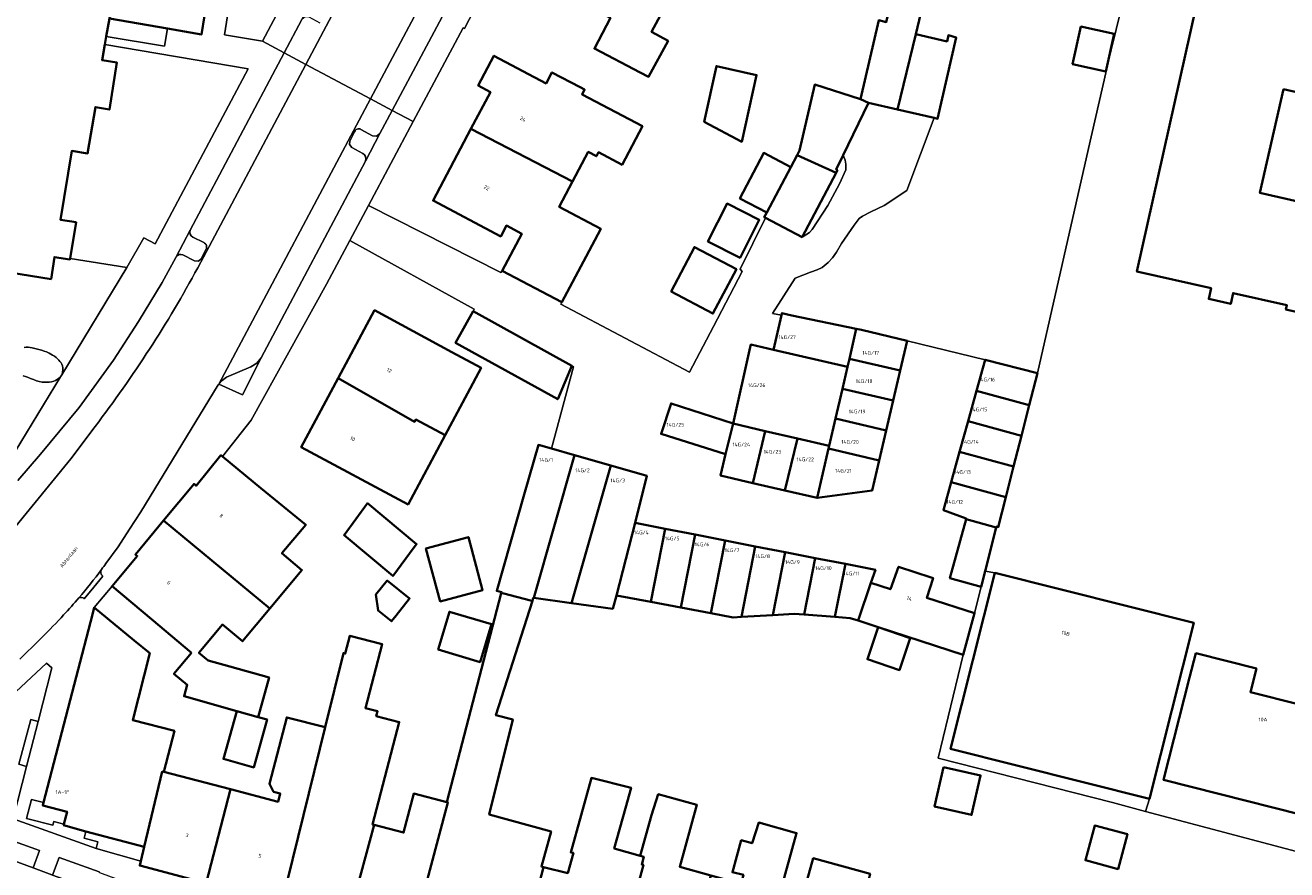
# Model space of a CAD drawing. Header units: metres. Extents: x 197700 to 204338, y 317132 to 325229.
# Tile 780 of 1056: x 203359 to 203481, y 319475 to 319557. Entities that reach past the tile are written whole.
import ezdxf
from ezdxf.enums import TextEntityAlignment as Align

# ---------------------------------------------------------------- set-up
doc = ezdxf.new("R2010")
doc.units = ezdxf.units.M
for name, color, linetype, lineweight in [('B-WE-GR-BEPLANTING_CULTUUR_BODEMBEDEKKER-GV', 90, 'Continuous', 18), ('B-WE-GR-BEPLANTING_CULTUUR_HEESTERS-GV', 90, 'Continuous', 18), ('B-WE-GR-BEPLANTING_CULTUUR_ROOS-GV', 90, 'Continuous', 18), ('B-WE-IE-TERREINAFSCHEIDING_KUNSTMATIG_HEKWERK-G', 20, 'IE-TERREINAFSCHEIDING-KUNSTMATIG', 18), ('B-WE-IE-TERREINAFSCHEIDING_KUNSTMATIG_MUUR-G', 90, 'IE-TERREINAFSCHEIDING-KUNSTMATIG-DICHT', 18), ('B-WE-IE-TERREINAFSCHEIDING_KUNSTMATIG_MUUR-GV', 90, 'Continuous', 18), ('B-WE-OG-BEBOUWING-GV', 7, 'Continuous', 35), ('B-WE-OG-BEBOUWING-T18', 10, 'Continuous', 18), ('B-WE-OG-TERREIN_CULTUURSCHEIDING-GV', 7, 'Continuous', 18), ('B-WE-OG-TERREIN_ERF-GV', 7, 'Continuous', 18), ('B-WE-OG-TOPOGRAFIE-T18', 10, 'Continuous', 18), ('B-WE-VH-VERHARDING_ASFALT-GV', 252, 'Continuous', 18), ('B-WE-VH-VERHARDING_BETONSTRAATSTEEN-GV', 252, 'Continuous', 18), ('B-WE-VH-VERHARDING_GESLOTEN-GV', 252, 'Continuous', 18), ('B-WE-VH-VERHARDING_SIERBESTRATING-GV', 252, 'Continuous', 18), ('B-WE-VH-VERHARDING_STRAATBAKSTEEN-GV', 252, 'Continuous', 18), ('B-WE-VH-VERHARDING_TEGEL-GV', 252, 'Continuous', 18)]:
    doc.layers.add(name, color=color, linetype=linetype, lineweight=lineweight)
doc.styles.add('NLCS-ISO-M200-T18', font='NLCS-ISO.ttf', dxfattribs={"height": 0.36})
doc.linetypes.add('IE-TERREINAFSCHEIDING-KUNSTMATIG', pattern='A,4,[82,NLCS.SHX,S=0.75,R=90,X=0,Y=0],4,-2', length=10)
doc.linetypes.add('IE-TERREINAFSCHEIDING-KUNSTMATIG-DICHT', pattern='A,8,-1,[82,NLCS.SHX,S=0.75,R=90,X=0,Y=0],-1', length=10)

msp = doc.modelspace()

# ---------------------------------------------------------------- linework, layer by layer
at = {"layer": 'B-WE-GR-BEPLANTING_CULTUUR_BODEMBEDEKKER-GV'}
for points in [[(203390.692, 319546.692), (203390.222, 319545.812), (203390.208, 319545.469), (203390.42, 319545.199), (203391.479, 319544.616)], [(203391.733, 319543.876), (203393.141, 319546.536), (203392.822, 319546.292), (203392.422, 319546.317), (203391.3, 319546.933)], [(203358.638, 319523.111), (203358.854, 319523.043), (203359.066, 319522.971), (203359.346, 319522.857), (203359.628, 319522.738), (203359.911, 319522.627), (203360.197, 319522.54), (203360.487, 319522.491), (203360.708, 319522.476), (203360.935, 319522.474), (203361.162, 319522.489), (203361.382, 319522.525), (203361.59, 319522.588), (203361.749, 319522.656), (203361.909, 319522.738), (203362.062, 319522.834), (203362.196, 319522.943), (203362.26, 319523.018), (203362.367, 319523.195), (203362.391, 319523.241), (203362.45, 319523.445), (203362.479, 319523.664), (203362.475, 319523.879), (203362.438, 319524.076), (203362.379, 319524.219), (203362.294, 319524.358), (203362.191, 319524.491), (203362.078, 319524.617), (203361.964, 319524.735), (203361.817, 319524.869), (203361.656, 319524.992), (203361.486, 319525.104), (203361.311, 319525.206), (203361.133, 319525.3), (203360.896, 319525.407), (203360.65, 319525.496), (203360.397, 319525.572), (203360.141, 319525.638), (203359.885, 319525.699), (203359.495, 319525.8), (203359.298, 319525.845), (203359.102, 319525.871), (203358.909, 319525.871), (203358.719, 319525.845)]]:
    msp.add_lwpolyline(points, dxfattribs=at)
for points in [[(203391.3, 319546.933, 0.5062405), (203390.692, 319546.692)], [(203391.479, 319544.616, -0.4082495), (203391.733, 319543.876)]]:
    msp.add_lwpolyline(points, format="xyb", dxfattribs=at)
msp.add_lwpolyline([(203377.543, 319522.295), (203379.832, 319521.247), (203381.648, 319524.837), (203381.22, 319524.314), (203380.648, 319523.959), (203378.291, 319522.955), (203377.889, 319522.656)], close=True, dxfattribs=at)
at = {"layer": 'B-WE-GR-BEPLANTING_CULTUUR_HEESTERS-GV'}
msp.add_lwpolyline([(203350.028, 319485.188), (203352.105, 319482.261), (203357.653, 319480.243), (203358.962, 319485.319), (203358.226, 319485.553), (203359.385, 319489.857), (203360.084, 319489.666), (203361.419, 319494.843), (203360.895, 319495.322)], close=True, dxfattribs=at)
msp.add_lwpolyline([(203365.975, 319475.081), (203365.986, 319475.117), (203362.109, 319476.505), (203361.471, 319474.806), (203363.552, 319474.075), (203364.407, 319473.768)], dxfattribs=at)
at = {"layer": 'B-WE-GR-BEPLANTING_CULTUUR_ROOS-GV'}
msp.add_lwpolyline([(203354.957, 319477.188), (203357.773, 319476.174), (203359.591, 319475.501), (203360.203, 319477.189), (203350.767, 319480.579), (203346.768, 319486.337)], dxfattribs=at)
at = {"layer": 'B-WE-IE-TERREINAFSCHEIDING_KUNSTMATIG_HEKWERK-G'}
for points in [[(203449.537, 319496.116), (203447.113, 319486.129), (203464.002, 319481.822), (203467.185, 319480.973)], [(203467.185, 319480.973), (203482.873, 319476.787), (203487.963, 319475.377)]]:
    msp.add_lwpolyline(points, dxfattribs=at)
at = {"layer": 'B-WE-IE-TERREINAFSCHEIDING_KUNSTMATIG_MUUR-G'}
for points in [[(203467.453, 319569.802), (203465.865, 319562.773), (203463.336, 319552.547)], [(203463.336, 319552.547), (203463.337, 319552.396), (203461.666, 319545.077), (203456.731, 319523.365)], [(203444.138, 319526.499), (203451.659, 319524.656)], [(203411.7, 319524.066), (203411.857, 319523.979), (203409.718, 319516.066)], [(203451.272, 319502.705), (203450.655, 319500.154)]]:
    msp.add_lwpolyline(points, dxfattribs=at)
at = {"layer": 'B-WE-IE-TERREINAFSCHEIDING_KUNSTMATIG_MUUR-GV'}
msp.add_lwpolyline([(203358.962, 319485.319), (203360.084, 319489.666), (203359.385, 319489.857), (203358.226, 319485.553)], close=True, dxfattribs=at)
at = {"layer": 'B-WE-OG-BEBOUWING-GV'}
for points in [[(203383.838, 319583.548), (203384.131, 319584.85), (203384.203, 319585.168), (203379.054, 319586.326), (203377.472, 319586.682), (203373.212, 319587.641), (203370.782, 319576.658), (203371.095, 319576.589), (203370.613, 319574.378), (203367.281, 319575.079), (203366.427, 319571.113), (203369.604, 319570.428), (203368.847, 319565.386), (203368.226, 319565.489), (203366.969, 319557.658), (203372.608, 319556.685), (203375.887, 319556.119), (203377.628, 319566.965), (203377.447, 319567), (203377.832, 319569.932), (203379.677, 319569.602), (203379.826, 319570.384), (203380.605, 319574.474), (203381.737, 319574.228)], [(203404.84, 319563.24), (203415.428, 319557.721), (203413.88, 319554.75), (203418.313, 319552.438), (203419.115, 319552.019), (203421.006, 319555.49), (203419.403, 319556.367), (203420.898, 319559.099), (203418.182, 319560.584), (203419.704, 319563.366), (203416.856, 319564.924), (203416.575, 319564.41), (203407.765, 319568.853)], [(203445.933, 319560.236), (203442.939, 319560.923), (203442.111, 319557.317), (203441.373, 319557.486), (203439.624, 319549.866), (203440.386, 319549.498), (203443.198, 319548.852), (203444.951, 319556.149)], [(203443.198, 319548.852), (203446.724, 319548.043), (203447.067, 319547.964), (203448.868, 319555.808), (203448.122, 319556.043), (203447.986, 319555.452), (203444.951, 319556.149)], [(203463.336, 319552.547), (203464.139, 319556.163), (203460.932, 319556.875), (203460.129, 319553.259)], [(203401.943, 319546.989), (203411.773, 319541.898), (203413.283, 319544.752), (203414.074, 319544.333), (203414.28, 319544.723), (203416.563, 319543.516), (203418.53, 319547.235), (203412.685, 319550.326), (203412.924, 319550.779), (203412.498, 319551.005), (203409.776, 319552.446), (203409.215, 319551.385), (203404.159, 319554.061), (203402.647, 319551.172), (203403.822, 319550.538)], [(203424.486, 319547.675), (203428.126, 319545.743), (203429.565, 319552.193), (203425.687, 319553.058)], [(203439.624, 319549.866), (203435.183, 319551.266), (203433.708, 319544.882), (203433.476, 319544.441), (203437.253, 319542.728), (203437.39, 319542.989), (203437.255, 319543.06), (203437.93, 319544.448), (203440.386, 319549.498)], [(203480.527, 319550.832), (203492.662, 319548.068), (203490.377, 319538.032), (203478.242, 319540.795)], [(203413.069, 319534.636), (203414.488, 319537.318), (203410.474, 319539.441), (203411.773, 319541.898), (203401.943, 319546.989), (203398.272, 319540.055), (203404.822, 319536.581), (203405.376, 319537.624), (203406.861, 319536.836), (203404.966, 319533.265), (203410.731, 319530.216)], [(203430.554, 319538.89), (203432.867, 319543.286), (203430.26, 319544.658), (203427.946, 319540.263)], [(203433.989, 319536.504), (203437.253, 319542.728), (203433.476, 319544.441), (203432.867, 319543.286), (203430.554, 319538.89), (203430.313, 319538.432), (203430.415, 319538.378)], [(203424.863, 319536.103), (203427.968, 319534.526), (203429.821, 319538.175), (203426.716, 319539.752)], [(203421.291, 319531.258), (203425.345, 319529.116), (203427.613, 319533.407), (203423.559, 319535.549)], [(203401.596, 319521.396), (203402.921, 319523.876), (203400.097, 319525.402), (203392.617, 319529.443), (203389.102, 319522.872), (203396.496, 319518.661), (203396.604, 319518.863), (203399.435, 319517.351)], [(203411.7, 319524.066), (203402.159, 319529.341), (203400.46, 319526.288), (203410.329, 319520.838)], [(203431.186, 319525.619), (203438.361, 319523.96), (203438.544, 319524.752), (203439.212, 319527.638), (203432.982, 319528.948), (203432.016, 319529.174), (203431.964, 319528.955)], [(203444.138, 319526.499), (203439.699, 319527.536), (203439.212, 319527.638), (203438.544, 319524.752), (203443.462, 319523.603)], [(203438.361, 319523.96), (203431.186, 319525.619), (203429.007, 319526.128), (203428.95, 319525.873), (203427.286, 319518.482), (203430.404, 319517.761), (203433.522, 319517.04), (203436.596, 319516.329), (203437.204, 319518.957), (203437.874, 319521.854)], [(203437.874, 319521.854), (203442.785, 319520.707), (203443.462, 319523.603), (203438.544, 319524.752), (203438.361, 319523.96)], [(203455.938, 319520.25), (203456.731, 319523.365), (203451.659, 319524.656), (203450.831, 319521.658)], [(203389.102, 319522.872), (203385.529, 319516.185), (203395.862, 319510.663), (203399.435, 319517.351), (203396.604, 319518.863), (203396.496, 319518.661)], [(203442.785, 319520.707), (203437.874, 319521.854), (203437.204, 319518.957), (203442.109, 319517.811)], [(203450.831, 319521.658), (203450.016, 319518.709), (203455.183, 319517.284), (203455.938, 319520.25)], [(203426.573, 319515.535), (203427.286, 319518.482), (203421.295, 319520.433), (203420.336, 319517.487)], [(203430.404, 319517.761), (203427.286, 319518.482), (203426.573, 319515.535), (203426.078, 319513.451), (203429.187, 319512.732)], [(203436.596, 319516.329), (203436.534, 319516.059), (203441.433, 319514.915), (203442.109, 319517.811), (203437.204, 319518.957)], [(203450.016, 319518.709), (203449.202, 319515.761), (203454.428, 319514.319), (203455.183, 319517.284)], [(203432.305, 319512.011), (203433.522, 319517.04), (203430.404, 319517.761), (203429.187, 319512.732)], [(203436.534, 319516.059), (203436.596, 319516.329), (203433.522, 319517.04), (203432.305, 319512.011), (203435.43, 319511.288)], [(203408.018, 319501.618), (203411.961, 319515.426), (203409.718, 319516.066), (203408.468, 319516.423), (203407.095, 319511.615), (203404.436, 319502.304), (203404.9, 319502.183), (203404.87, 319502.069), (203405.131, 319502.059), (203407.704, 319501.365), (203407.88, 319501.349), (203407.968, 319501.625)], [(203441.433, 319514.915), (203436.534, 319516.059), (203435.43, 319511.288), (203440.756, 319512.017)], [(203453.673, 319511.355), (203454.428, 319514.319), (203449.202, 319515.761), (203448.387, 319512.813)], [(203381.63, 319512.245), (203377.902, 319515.293), (203377.759, 319515.41), (203375.35, 319512.465), (203375.157, 319512.638), (203372.207, 319509.093), (203382.475, 319500.582), (203385.593, 319504.309), (203383.651, 319505.934), (203385.965, 319508.7)], [(203411.961, 319515.426), (203408.018, 319501.618), (203411.654, 319501.118), (203415.455, 319514.428)], [(203416.012, 319501.857), (203417.816, 319508.882), (203418.949, 319513.431), (203415.455, 319514.428), (203411.654, 319501.118), (203415.655, 319500.567)], [(203449.834, 319509.24), (203452.733, 319508.441), (203452.751, 319508.512), (203452.937, 319508.465), (203453.673, 319511.355), (203448.387, 319512.813), (203447.641, 319510.111), (203449.85, 319509.298)], [(203396.362, 319506.399), (203396.675, 319506.823), (203391.95, 319510.779), (203389.671, 319507.697), (203394.396, 319503.741), (203394.473, 319503.845)], [(203374.903, 319496.313), (203373.221, 319494.282), (203374.507, 319493.206), (203374.199, 319492.103), (203379.291, 319490.68), (203381.347, 319490.096), (203382.415, 319493.919), (203378.636, 319494.975), (203376.527, 319495.564), (203375.627, 319496.317), (203377.904, 319499.039), (203379.834, 319497.424), (203382.475, 319500.582), (203372.207, 319509.093), (203369.487, 319505.824), (203369.666, 319505.67), (203367.226, 319502.771), (203371.052, 319499.552)], [(203419.335, 319501.23), (203420.721, 319508.314), (203417.816, 319508.882), (203416.012, 319501.857)], [(203451.272, 319502.705), (203451.657, 319504.217), (203452.733, 319508.441), (203449.834, 319509.24), (203448.259, 319503.537)], [(203397.592, 319506.409), (203398.964, 319501.283), (203403.06, 319502.378), (203401.688, 319507.506)], [(203420.721, 319508.314), (203419.335, 319501.23), (203422.244, 319500.681), (203423.626, 319507.745)], [(203423.626, 319507.745), (203422.244, 319500.681), (203425.152, 319500.132), (203426.531, 319507.177)], [(203425.152, 319500.132), (203427.309, 319499.725), (203428.098, 319499.775), (203429.436, 319506.608), (203426.531, 319507.177)], [(203428.098, 319499.775), (203431.152, 319499.966), (203432.341, 319506.04), (203429.436, 319506.608)], [(203431.152, 319499.966), (203433.189, 319500.094), (203434.178, 319500.017), (203435.245, 319505.471), (203432.341, 319506.04)], [(203437.149, 319499.788), (203438.15, 319504.903), (203435.245, 319505.471), (203434.178, 319500.017)], [(203439.377, 319499.426), (203440.628, 319503.088), (203441.054, 319504.335), (203438.15, 319504.903), (203437.149, 319499.788), (203438.617, 319499.674)], [(203440.628, 319503.088), (203439.377, 319499.426), (203441.339, 319498.787), (203449.537, 319496.116), (203450.655, 319500.154), (203446.032, 319501.625), (203446.641, 319503.53), (203446.457, 319503.591), (203443.301, 319504.637), (203442.516, 319502.461)], [(203467.565, 319482.191), (203471.839, 319499.21), (203452.607, 319504.04), (203448.333, 319487.021)], [(203394.693, 319499.924), (203396.006, 319501.555), (203393.843, 319503.297), (203392.755, 319501.945), (203392.959, 319500.393), (203394.241, 319499.362)], [(203405.131, 319502.059), (203404.87, 319502.069), (203399.608, 319481.864), (203399.715, 319481.836), (203396.21, 319468.726), (203406.454, 319465.975), (203406.526, 319466.248), (203407.291, 319469.153), (203408.956, 319475.591), (203408.758, 319475.64), (203409.695, 319479.024), (203403.712, 319480.681), (203405.99, 319489.866), (203404.355, 319490.271), (203407.88, 319501.349), (203407.704, 319501.365)], [(203370.88, 319496.284), (203369.357, 319497.506), (203365.509, 319500.699), (203365.328, 319500), (203360.605, 319481.836), (203360.531, 319481.551), (203362.876, 319480.943), (203362.567, 319479.75), (203362.549, 319479.654), (203364.702, 319479.039), (203370.341, 319477.555), (203372.084, 319484.829), (203372.225, 319484.792), (203373.256, 319488.752), (203369.234, 319489.8)], [(203398.766, 319496.624), (203402.826, 319495.413), (203403.918, 319499.076), (203399.858, 319500.287)], [(203441.339, 319498.787), (203440.284, 319495.682), (203443.371, 319494.633), (203444.418, 319497.714)], [(203481.955, 319491.334), (203477.329, 319492.504), (203477.907, 319494.788), (203472.052, 319496.27), (203471.44, 319493.916), (203468.921, 319484.022), (203487.507, 319479.32), (203489.026, 319485.325), (203493.501, 319484.193), (203496.859, 319497.464), (203489.336, 319499.367), (203488.197, 319494.865), (203486.982, 319490.063)], [(203390.08, 319470.373), (203392.575, 319479.661), (203392.422, 319479.701), (203395.002, 319489.607), (203392.783, 319490.185), (203392.905, 319490.652), (203391.727, 319490.959), (203393.34, 319497.153), (203390.238, 319497.961), (203389.787, 319496.231), (203389.599, 319496.28), (203387.836, 319489.102), (203383.66, 319472.097)], [(203379.291, 319490.68), (203377.998, 319486.051), (203380.928, 319485.232), (203382.219, 319489.852), (203381.347, 319490.096)], [(203378.683, 319483.11), (203376.336, 319474.031), (203376.736, 319473.925), (203376.705, 319473.809), (203383.63, 319471.981), (203383.66, 319472.097), (203387.836, 319489.102), (203384.121, 319490.063), (203382.45, 319483.646), (203382.848, 319482.871), (203383.502, 319482.701), (203383.296, 319481.909)], [(203447.645, 319485.26), (203446.779, 319481.437), (203450.358, 319480.626), (203451.224, 319484.448)], [(203376.336, 319474.031), (203378.683, 319483.11), (203372.225, 319484.792), (203372.084, 319484.829), (203370.341, 319477.555), (203370.008, 319476.165), (203369.904, 319475.731)], [(203416.182, 319466.76), (203418.614, 319475.797), (203418.46, 319475.838), (203418.659, 319476.577), (203418.312, 319476.673), (203415.8, 319477.369), (203416.888, 319481.297), (203417.431, 319483.26), (203413.593, 319484.212), (203411.595, 319476.996), (203411.849, 319476.961), (203411.308, 319475.008), (203408.956, 319475.591), (203407.291, 319469.153)], [(203399.608, 319481.864), (203396.406, 319482.698), (203395.422, 319478.92), (203392.575, 319479.661), (203390.08, 319470.373), (203396.21, 319468.726), (203399.715, 319481.836)], [(203422.511, 319465.058), (203425.129, 319474.785), (203422.14, 319475.613), (203423.797, 319481.595), (203420.047, 319482.634), (203419.4, 319480.602), (203418.312, 319476.673), (203418.659, 319476.577), (203418.46, 319475.838), (203418.614, 319475.797), (203416.182, 319466.76)], [(203425.129, 319474.785), (203422.511, 319465.058), (203431.461, 319462.65), (203433.4, 319469.463), (203434.069, 319471.963), (203433.819, 319472.029), (203431.655, 319472.437), (203433.439, 319478.88), (203429.773, 319479.895), (203429.134, 319477.886), (203428.086, 319478.176), (203427.23, 319475.084), (203428.287, 319474.822), (203428.075, 319473.969)], [(203465.444, 319478.758), (203462.286, 319479.613), (203461.373, 319476.24), (203464.531, 319475.386)], [(203434.069, 319471.963), (203433.4, 319469.463), (203431.461, 319462.65), (203431.43, 319462.535), (203432.262, 319462.31), (203432.668, 319461.302), (203433.933, 319460.96), (203434.792, 319461.625), (203438.855, 319460.525), (203440.162, 319465.351), (203441.4, 319469.924), (203439.451, 319470.544), (203440.444, 319474.551), (203440.536, 319474.919), (203435.041, 319476.441), (203433.819, 319472.029)]]:
    msp.add_lwpolyline(points, close=True, dxfattribs=at)
for points in [[(203481.466, 319566.583), (203474.181, 319568.211), (203473.09, 319563.331), (203466.351, 319533.189), (203473.528, 319531.564), (203473.295, 319530.534), (203475.42, 319530.053), (203475.656, 319531.096), (203480.848, 319529.92), (203480.757, 319529.519), (203489.442, 319527.552)], [(203355.311, 319533.41), (203361.333, 319532.464), (203361.655, 319534.59), (203363.154, 319534.36), (203363.168, 319534.446), (203363.745, 319537.956), (203362.243, 319538.189), (203363.331, 319544.858), (203364.867, 319544.606), (203365.624, 319549.085), (203366.981, 319548.851), (203367.708, 319553.39), (203366.259, 319553.62), (203366.527, 319555.143), (203366.661, 319555.907), (203366.969, 319557.658), (203368.226, 319565.489), (203367.724, 319565.572), (203367.572, 319564.584), (203367.098, 319564.666)]]:
    msp.add_lwpolyline(points, dxfattribs=at)
at = {"layer": 'B-WE-OG-TERREIN_CULTUURSCHEIDING-GV'}
for points in [[(203380.37, 319570.312), (203380.246, 319569.543), (203378.109, 319556.085), (203381.788, 319555.463), (203392.978, 319576.511), (203396.475, 319583.166), (203395.43, 319586.037), (203388.1, 319587.677), (203386.785, 319581.795), (203384.069, 319569.643)], [(203366.527, 319555.143), (203366.259, 319553.62), (203367.708, 319553.39), (203366.981, 319548.851), (203365.624, 319549.085), (203364.867, 319544.606), (203363.331, 319544.858), (203362.243, 319538.189), (203363.745, 319537.956), (203363.168, 319534.446), (203368.663, 319533.582), (203370.289, 319536.457), (203371.39, 319535.864), (203380.403, 319552.787)]]:
    msp.add_lwpolyline(points, close=True, dxfattribs=at)
at = {"layer": 'B-WE-OG-TERREIN_ERF-GV'}
for points in [[(203445.933, 319560.236), (203444.951, 319556.149), (203447.986, 319555.452), (203448.122, 319556.043), (203448.868, 319555.808), (203447.067, 319547.964), (203446.724, 319548.043), (203444.083, 319541.018), (203441.898, 319539.581), (203440.603, 319538.958), (203439.812, 319538.547), (203439.486, 319538.304), (203439.004, 319537.667), (203437.763, 319535.889), (203437.298, 319535.048), (203436.91, 319534.515), (203436.476, 319534.048), (203435.918, 319533.573), (203435.416, 319533.349), (203434.768, 319533.118), (203433.302, 319532.555), (203431.092, 319529.14), (203431.964, 319528.955), (203432.016, 319529.174), (203432.982, 319528.948), (203439.212, 319527.638), (203439.699, 319527.536), (203444.138, 319526.499), (203451.659, 319524.656), (203456.731, 319523.365), (203461.666, 319545.077), (203463.337, 319552.396), (203463.336, 319552.547), (203465.865, 319562.773)], [(203403.123, 319560.213), (203401.311, 319556.696), (203401.177, 319556.754), (203396.354, 319547.702), (203392.021, 319539.57), (203404.832, 319533.082), (203404.966, 319533.265), (203406.861, 319536.836), (203405.376, 319537.624), (203404.822, 319536.581), (203398.272, 319540.055), (203401.943, 319546.989), (203403.822, 319550.538), (203402.647, 319551.172), (203404.159, 319554.061), (203409.215, 319551.385), (203409.776, 319552.446), (203412.498, 319551.005), (203412.924, 319550.779), (203412.685, 319550.326), (203418.53, 319547.235), (203416.563, 319543.516), (203414.28, 319544.723), (203414.074, 319544.333), (203413.283, 319544.752), (203411.773, 319541.898), (203410.474, 319539.441), (203414.488, 319537.318), (203413.069, 319534.636), (203410.731, 319530.216), (203410.637, 319530.018), (203423.079, 319523.452), (203425.413, 319527.874), (203428.166, 319533.176), (203427.991, 319533.429), (203430.415, 319538.378), (203430.313, 319538.432), (203430.554, 319538.89), (203427.946, 319540.263), (203430.26, 319544.658), (203432.867, 319543.286), (203433.476, 319544.441), (203433.708, 319544.882), (203435.183, 319551.266), (203439.624, 319549.866), (203441.373, 319557.486)], [(203420.898, 319559.099), (203419.403, 319556.367), (203421.006, 319555.49), (203419.115, 319552.019), (203418.313, 319552.438), (203413.88, 319554.75), (203415.428, 319557.721)], [(203482.873, 319476.787), (203467.185, 319480.973), (203464.002, 319481.822), (203447.113, 319486.129), (203449.537, 319496.116), (203441.339, 319498.787), (203439.377, 319499.426), (203438.617, 319499.674), (203437.149, 319499.788), (203434.178, 319500.017), (203433.189, 319500.094), (203431.152, 319499.966), (203428.098, 319499.775), (203427.309, 319499.725), (203425.152, 319500.132), (203422.244, 319500.681), (203419.335, 319501.23), (203416.012, 319501.857), (203415.655, 319500.567), (203411.654, 319501.118), (203408.018, 319501.618), (203407.968, 319501.625), (203407.88, 319501.349), (203404.355, 319490.271), (203405.99, 319489.866), (203403.712, 319480.681), (203409.695, 319479.024), (203408.758, 319475.64), (203408.956, 319475.591), (203411.308, 319475.008), (203411.849, 319476.961), (203411.595, 319476.996), (203413.593, 319484.212), (203417.431, 319483.26), (203416.888, 319481.297), (203415.8, 319477.369), (203418.312, 319476.673), (203419.4, 319480.602), (203420.047, 319482.634), (203423.797, 319481.595), (203422.14, 319475.613), (203425.129, 319474.785)], [(203427.23, 319475.084), (203428.086, 319478.176), (203429.134, 319477.886), (203429.773, 319479.895), (203433.439, 319478.88), (203431.655, 319472.437)], [(203433.819, 319472.029), (203435.041, 319476.441), (203440.536, 319474.919)]]:
    msp.add_lwpolyline(points, dxfattribs=at)
for points in [[(203366.661, 319555.907), (203372.309, 319554.991), (203372.608, 319556.685), (203366.969, 319557.658)], [(203463.336, 319552.547), (203460.129, 319553.259), (203460.932, 319556.875), (203464.139, 319556.163)], [(203424.486, 319547.675), (203425.687, 319553.058), (203429.565, 319552.193), (203428.126, 319545.743)], [(203480.527, 319550.832), (203478.242, 319540.795), (203490.377, 319538.032), (203492.662, 319548.068)], [(203437.93, 319544.448), (203437.255, 319543.06), (203437.39, 319542.989), (203437.253, 319542.728), (203433.989, 319536.504), (203434.694, 319536.961), (203434.937, 319537.254), (203436.463, 319539.587), (203437.575, 319541.665), (203438.186, 319543.02), (203438.182, 319543.559), (203438.146, 319543.943)], [(203424.863, 319536.103), (203426.716, 319539.752), (203429.821, 319538.175), (203427.968, 319534.526)], [(203381.347, 319490.096), (203382.219, 319489.852), (203380.928, 319485.232), (203377.998, 319486.051), (203379.291, 319490.68), (203374.199, 319492.103), (203374.507, 319493.206), (203373.221, 319494.282), (203374.903, 319496.313), (203371.052, 319499.552), (203367.226, 319502.771), (203365.509, 319500.699), (203369.357, 319497.506), (203370.88, 319496.284), (203369.234, 319489.8), (203373.256, 319488.752), (203372.225, 319484.792), (203378.683, 319483.11), (203383.296, 319481.909), (203383.502, 319482.701), (203382.848, 319482.871), (203382.45, 319483.646), (203384.121, 319490.063), (203387.836, 319489.102), (203389.599, 319496.28), (203389.787, 319496.231), (203390.238, 319497.961), (203393.34, 319497.153), (203391.727, 319490.959), (203392.905, 319490.652), (203392.783, 319490.185), (203395.002, 319489.607), (203392.422, 319479.701), (203392.575, 319479.661), (203395.422, 319478.92), (203396.406, 319482.698), (203399.608, 319481.864), (203404.87, 319502.069), (203404.9, 319502.183), (203404.436, 319502.304), (203407.095, 319511.615), (203408.468, 319516.423), (203409.718, 319516.066), (203411.857, 319523.979), (203411.7, 319524.066), (203410.329, 319520.838), (203400.46, 319526.288), (203402.159, 319529.341), (203402.265, 319529.558), (203390.213, 319536.176), (203387.973, 319531.972), (203380.694, 319518.803), (203377.902, 319515.293), (203381.63, 319512.245), (203385.965, 319508.7), (203383.651, 319505.934), (203385.593, 319504.309), (203382.475, 319500.582), (203379.834, 319497.424), (203377.904, 319499.039), (203375.627, 319496.317), (203376.527, 319495.564), (203378.636, 319494.975), (203382.415, 319493.919)], [(203421.291, 319531.258), (203423.559, 319535.549), (203427.613, 319533.407), (203425.345, 319529.116)], [(203400.097, 319525.402), (203402.921, 319523.876), (203401.596, 319521.396), (203399.435, 319517.351), (203395.862, 319510.663), (203385.529, 319516.185), (203389.102, 319522.872), (203392.617, 319529.443)], [(203394.396, 319503.741), (203389.671, 319507.697), (203391.95, 319510.779), (203396.675, 319506.823), (203396.362, 319506.399), (203394.473, 319503.845)], [(203397.592, 319506.409), (203401.688, 319507.506), (203403.06, 319502.378), (203398.964, 319501.283)], [(203452.607, 319504.04), (203451.657, 319504.217), (203451.272, 319502.705), (203450.655, 319500.154), (203449.537, 319496.116), (203447.113, 319486.129), (203464.002, 319481.822), (203467.185, 319480.973), (203467.565, 319482.191), (203448.333, 319487.021)], [(203394.693, 319499.924), (203394.241, 319499.362), (203392.959, 319500.393), (203392.755, 319501.945), (203393.843, 319503.297), (203396.006, 319501.555)], [(203398.766, 319496.624), (203399.858, 319500.287), (203403.918, 319499.076), (203402.826, 319495.413)], [(203441.339, 319498.787), (203444.418, 319497.714), (203443.371, 319494.633), (203440.284, 319495.682)], [(203447.645, 319485.26), (203451.224, 319484.448), (203450.358, 319480.626), (203446.779, 319481.437)], [(203360.531, 319481.551), (203360.605, 319481.836), (203359.432, 319482.106), (203358.968, 319480.283), (203361.503, 319479.626), (203361.593, 319480.007), (203362.567, 319479.75), (203362.876, 319480.943)], [(203465.444, 319478.758), (203464.531, 319475.386), (203461.373, 319476.24), (203462.286, 319479.613)], [(203364.702, 319479.039), (203364.536, 319478.378), (203365.844, 319478.025), (203365.696, 319477.376), (203370.008, 319476.165), (203370.341, 319477.555)]]:
    msp.add_lwpolyline(points, close=True, dxfattribs=at)
at = {"layer": 'B-WE-VH-VERHARDING_ASFALT-GV'}
msp.add_lwpolyline([(203385.987, 319553.226), (203392.233, 319549.898), (203404.41, 319572.817), (203407.281, 319578.211), (203407.762, 319579.114), (203407.816, 319579.217), (203401.558, 319582.608), (203401.553, 319582.599), (203399.423, 319578.605), (203399.27, 319578.318), (203396.986, 319574.037)], close=True, dxfattribs=at)
for points in [[(203366.635, 319504.946), (203367.825, 319506.569), (203368.91, 319508.255), (203370.008, 319509.93), (203377.502, 319522.218), (203377.543, 319522.295), (203392.233, 319549.898), (203385.987, 319553.226)], [(203385.987, 319553.226), (203375.526, 319533.552)], [(203365.596, 319518.207), (203363.255, 319515.061), (203357.62, 319508.189)]]:
    msp.add_lwpolyline(points, dxfattribs=at)
for points in [[(203375.526, 319533.552, -0.0380902), (203365.596, 319518.207)], [(203366.211, 319504.369, 0.0036747), (203366.635, 319504.946)], [(203364.025, 319501.628, 0.0165727), (203366.211, 319504.369)], [(203362.55, 319499.973, 0.0102266), (203364.025, 319501.628)], [(203360.461, 319497.807, 0.0119777), (203362.55, 319499.973)], [(203358.314, 319495.709, 0.0073045), (203360.461, 319497.807)]]:
    msp.add_lwpolyline(points, format="xyb", dxfattribs=at)
at = {"layer": 'B-WE-VH-VERHARDING_BETONSTRAATSTEEN-GV'}
for points in [[(203387.364, 319557.206), (203386.3, 319557.803), (203385.899, 319557.816), (203385.587, 319557.564), (203383.884, 319554.346), (203385.987, 319553.226), (203396.986, 319574.037), (203399.27, 319578.318)], [(203375.526, 319533.552), (203385.987, 319553.226), (203383.884, 319554.346), (203374.801, 319537.186)], [(203391.3, 319546.933), (203392.422, 319546.317), (203392.822, 319546.292), (203393.141, 319546.536), (203394.334, 319548.778), (203392.233, 319549.898), (203377.543, 319522.295), (203377.889, 319522.656), (203378.291, 319522.955), (203380.648, 319523.959), (203381.22, 319524.314), (203381.648, 319524.837), (203391.733, 319543.876)], [(203391.479, 319544.616), (203390.42, 319545.199), (203390.208, 319545.469), (203390.222, 319545.812), (203390.692, 319546.692)], [(203375.035, 319536.502), (203376.096, 319535.988)], [(203376.314, 319535.303), (203375.864, 319534.426), (203375.577, 319534.193), (203375.21, 319534.221), (203374.065, 319534.793)], [(203373.44, 319534.608), (203373.423, 319534.579), (203373.407, 319534.546), (203372.081, 319532.14), (203369.795, 319528.342), (203367.386, 319524.623), (203364.06, 319520.05), (203360.317, 319515.509), (203358.114, 319512.986)], [(203357.588, 319511.458), (203357.629, 319509.484), (203357.62, 319508.189), (203363.255, 319515.061), (203365.596, 319518.207)]]:
    msp.add_lwpolyline(points, dxfattribs=at)
msp.add_lwpolyline([(203403.217, 319565.467), (203403.244, 319565.877), (203402.999, 319566.208), (203401.94, 319566.775), (203401.687, 319567.035), (203401.693, 319567.398), (203402.179, 319568.295), (203402.477, 319568.516), (203402.85, 319568.524), (203403.877, 319567.94), (203404.246, 319567.887), (203404.55, 319568.104), (203404.597, 319568.196), (203407.57, 319573.815), (203407.775, 319574.541), (203407.708, 319575.294), (203407.21, 319576.829), (203407.128, 319577.493), (203407.281, 319578.211), (203404.41, 319572.817), (203392.233, 319549.898), (203394.334, 319548.778)], close=True, dxfattribs=at)
for points in [[(203390.692, 319546.692, -0.5062405), (203391.3, 319546.933)], [(203391.733, 319543.876, 0.4082495), (203391.479, 319544.616)], [(203374.801, 319537.186, 0.4103494), (203375.035, 319536.502)], [(203376.096, 319535.988, -0.4465535), (203376.314, 319535.303)], [(203374.065, 319534.793, 0.3795698), (203373.44, 319534.608)], [(203365.596, 319518.207, 0.0380902), (203375.526, 319533.552)]]:
    msp.add_lwpolyline(points, format="xyb", dxfattribs=at)
at = {"layer": 'B-WE-VH-VERHARDING_GESLOTEN-GV'}
for points in [[(203489.442, 319527.552), (203480.757, 319529.519), (203480.848, 319529.92), (203475.656, 319531.096), (203475.42, 319530.053), (203473.295, 319530.534), (203473.528, 319531.564), (203466.351, 319533.189), (203473.09, 319563.331)], [(203465.865, 319562.773), (203463.336, 319552.547), (203463.337, 319552.396), (203461.666, 319545.077), (203456.731, 319523.365), (203455.938, 319520.25), (203455.183, 319517.284), (203454.428, 319514.319), (203453.673, 319511.355), (203452.937, 319508.465), (203452.751, 319508.512), (203452.733, 319508.441), (203451.657, 319504.217), (203452.607, 319504.04), (203471.839, 319499.21), (203467.565, 319482.191), (203467.185, 319480.973), (203482.873, 319476.787)]]:
    msp.add_lwpolyline(points, dxfattribs=at)
for points in [[(203438.15, 319504.903), (203441.054, 319504.335), (203440.628, 319503.088), (203442.516, 319502.461), (203443.301, 319504.637), (203446.457, 319503.591), (203446.641, 319503.53), (203446.032, 319501.625), (203450.655, 319500.154), (203451.272, 319502.705), (203448.259, 319503.537), (203449.834, 319509.24), (203449.85, 319509.298), (203447.641, 319510.111), (203448.387, 319512.813), (203449.202, 319515.761), (203450.016, 319518.709), (203450.831, 319521.658), (203451.659, 319524.656), (203444.138, 319526.499), (203443.462, 319523.603), (203442.785, 319520.707), (203442.109, 319517.811), (203441.433, 319514.915), (203440.756, 319512.017), (203435.43, 319511.288), (203432.305, 319512.011), (203429.187, 319512.732), (203426.078, 319513.451), (203426.573, 319515.535), (203420.336, 319517.487), (203421.295, 319520.433), (203427.286, 319518.482), (203428.95, 319525.873), (203429.007, 319526.128), (203431.186, 319525.619), (203431.964, 319528.955), (203431.092, 319529.14), (203433.302, 319532.555), (203434.768, 319533.118), (203435.416, 319533.349), (203435.918, 319533.573), (203436.476, 319534.048), (203436.91, 319534.515), (203437.298, 319535.048), (203437.763, 319535.889), (203439.004, 319537.667), (203439.486, 319538.304), (203439.812, 319538.547), (203440.603, 319538.958), (203441.898, 319539.581), (203444.083, 319541.018), (203446.724, 319548.043), (203443.198, 319548.852), (203440.386, 319549.498), (203437.93, 319544.448), (203438.146, 319543.943), (203438.182, 319543.559), (203438.186, 319543.02), (203437.575, 319541.665), (203436.463, 319539.587), (203434.937, 319537.254), (203434.694, 319536.961), (203433.989, 319536.504), (203430.415, 319538.378), (203427.991, 319533.429), (203428.166, 319533.176), (203425.413, 319527.874), (203423.079, 319523.452), (203410.637, 319530.018), (203410.731, 319530.216), (203404.966, 319533.265), (203404.832, 319533.082), (203392.021, 319539.57), (203390.213, 319536.176), (203402.265, 319529.558), (203402.159, 319529.341), (203411.7, 319524.066), (203411.857, 319523.979), (203409.718, 319516.066), (203411.961, 319515.426), (203415.455, 319514.428), (203418.949, 319513.431), (203417.816, 319508.882), (203420.721, 319508.314), (203423.626, 319507.745), (203426.531, 319507.177), (203429.436, 319506.608), (203432.341, 319506.04), (203435.245, 319505.471)], [(203488.197, 319494.865), (203489.336, 319499.367), (203496.859, 319497.464), (203493.501, 319484.193), (203489.026, 319485.325), (203487.507, 319479.32), (203468.921, 319484.022), (203471.44, 319493.916), (203472.052, 319496.27), (203477.907, 319494.788), (203477.329, 319492.504), (203481.955, 319491.334), (203486.982, 319490.063)]]:
    msp.add_lwpolyline(points, close=True, dxfattribs=at)
at = {"layer": 'B-WE-VH-VERHARDING_SIERBESTRATING-GV'}
for points in [[(203358.719, 319525.845), (203358.909, 319525.871), (203359.102, 319525.871), (203359.298, 319525.845), (203359.495, 319525.8), (203359.885, 319525.699), (203360.141, 319525.638), (203360.397, 319525.572), (203360.65, 319525.496), (203360.896, 319525.407), (203361.133, 319525.3), (203361.311, 319525.206), (203361.486, 319525.104), (203361.656, 319524.992), (203361.817, 319524.869), (203361.964, 319524.735), (203362.078, 319524.617), (203362.191, 319524.491), (203362.294, 319524.358), (203362.379, 319524.219), (203362.438, 319524.076), (203362.475, 319523.879), (203362.479, 319523.664), (203362.45, 319523.445), (203362.391, 319523.241), (203362.367, 319523.195), (203368.663, 319533.582), (203363.168, 319534.446), (203363.154, 319534.36), (203361.655, 319534.59), (203361.333, 319532.464), (203355.311, 319533.41)], [(203357.327, 319514.879), (203362.26, 319523.018), (203362.196, 319522.943), (203362.062, 319522.834), (203361.909, 319522.738), (203361.749, 319522.656), (203361.59, 319522.588), (203361.382, 319522.525), (203361.162, 319522.489), (203360.935, 319522.474), (203360.708, 319522.476), (203360.487, 319522.491), (203360.197, 319522.54), (203359.911, 319522.627), (203359.628, 319522.738), (203359.346, 319522.857), (203359.066, 319522.971), (203358.854, 319523.043), (203358.638, 319523.111)]]:
    msp.add_lwpolyline(points, dxfattribs=at)
at = {"layer": 'B-WE-VH-VERHARDING_STRAATBAKSTEEN-GV'}
for points in [[(203366.211, 319504.369, -0.0165727), (203364.025, 319501.628)], [(203366.354, 319503.735, -0.4254253), (203366.211, 319504.369)], [(203364.025, 319501.628, -0.3129306), (203364.536, 319501.54)]]:
    msp.add_lwpolyline(points, format="xyb", dxfattribs=at)
for points in [[(203364.536, 319501.54), (203365.471, 319502.645), (203366.354, 319503.735)], [(203358.085, 319471.497), (203358.219, 319471.447), (203358.351, 319471.393), (203360.025, 319470.793), (203362.09, 319470.052), (203363.258, 319469.633), (203364.736, 319473.649), (203364.407, 319473.768), (203363.552, 319474.075), (203361.471, 319474.806), (203361.395, 319474.833), (203359.591, 319475.501), (203357.773, 319476.174), (203354.957, 319477.188)]]:
    msp.add_lwpolyline(points, dxfattribs=at)
at = {"layer": 'B-WE-VH-VERHARDING_TEGEL-GV'}
msp.add_lwpolyline([(203383.884, 319554.346), (203385.587, 319557.564), (203386.994, 319560.207), (203387.033, 319560.28), (203395.595, 319576.287), (203396.003, 319577.049), (203396.019, 319577.083), (203395.853, 319577.182), (203398.518, 319582.239), (203396.475, 319583.166), (203392.978, 319576.511), (203381.788, 319555.463)], close=True, dxfattribs=at)
for points in [[(203358.114, 319512.986), (203360.317, 319515.509), (203364.06, 319520.05), (203367.386, 319524.623), (203369.795, 319528.342), (203372.081, 319532.14), (203373.407, 319534.546), (203373.423, 319534.579), (203373.44, 319534.608), (203374.801, 319537.186), (203383.884, 319554.346), (203381.788, 319555.463), (203378.109, 319556.085), (203380.246, 319569.543), (203379.677, 319569.602), (203377.832, 319569.932), (203377.447, 319567), (203377.628, 319566.965), (203375.887, 319556.119), (203372.608, 319556.685)], [(203403.217, 319565.467), (203394.334, 319548.778), (203396.354, 319547.702), (203401.177, 319556.754), (203401.311, 319556.696), (203403.123, 319560.213)], [(203372.608, 319556.685), (203372.309, 319554.991), (203366.661, 319555.907), (203366.527, 319555.143), (203380.403, 319552.787), (203371.39, 319535.864), (203370.289, 319536.457), (203368.663, 319533.582), (203362.367, 319523.195), (203362.26, 319523.018), (203357.327, 319514.879)], [(203372.207, 319509.093), (203375.157, 319512.638), (203375.35, 319512.465), (203377.759, 319515.41), (203377.902, 319515.293), (203380.694, 319518.803), (203387.973, 319531.972), (203390.213, 319536.176), (203392.021, 319539.57), (203396.354, 319547.702), (203394.334, 319548.778), (203393.141, 319546.536), (203391.733, 319543.876), (203381.648, 319524.837), (203379.832, 319521.247), (203377.543, 319522.295), (203377.502, 319522.218), (203370.008, 319509.93), (203368.91, 319508.255), (203367.825, 319506.569), (203366.635, 319504.946)], [(203374.801, 319537.186), (203373.44, 319534.608)], [(203376.096, 319535.988), (203375.035, 319536.502)], [(203374.065, 319534.793), (203375.21, 319534.221), (203375.577, 319534.193), (203375.864, 319534.426), (203376.314, 319535.303)], [(203350.028, 319485.188), (203360.895, 319495.322), (203361.419, 319494.843), (203360.084, 319489.666), (203358.962, 319485.319), (203357.653, 319480.243), (203365.696, 319477.376), (203365.844, 319478.025), (203364.536, 319478.378), (203364.702, 319479.039), (203362.549, 319479.654), (203362.567, 319479.75), (203361.593, 319480.007), (203361.503, 319479.626), (203358.968, 319480.283), (203359.432, 319482.106), (203360.605, 319481.836), (203365.328, 319500), (203365.509, 319500.699), (203367.226, 319502.771), (203369.666, 319505.67), (203369.487, 319505.824), (203372.207, 319509.093)], [(203366.354, 319503.735), (203365.471, 319502.645), (203364.536, 319501.54)], [(203346.768, 319486.337), (203350.767, 319480.579), (203360.203, 319477.189), (203359.591, 319475.501), (203361.395, 319474.833), (203361.471, 319474.806), (203362.109, 319476.505), (203365.986, 319475.117), (203365.975, 319475.081), (203366.018, 319475.067), (203367.135, 319474.628), (203368.676, 319474.102), (203370.601, 319473.56), (203389.818, 319468.279), (203389.805, 319468.467), (203391.919, 319467.942), (203391.551, 319466.506)], [(203376.336, 319474.031), (203369.904, 319475.731), (203370.008, 319476.165), (203365.696, 319477.376), (203357.653, 319480.243)]]:
    msp.add_lwpolyline(points, dxfattribs=at)
for points in [[(203375.035, 319536.502, -0.4103494), (203374.801, 319537.186)], [(203376.314, 319535.303, 0.4465535), (203376.096, 319535.988)], [(203373.44, 319534.608, -0.3795698), (203374.065, 319534.793)], [(203366.635, 319504.946, -0.0036747), (203366.211, 319504.369)], [(203366.211, 319504.369, 0.4254253), (203366.354, 319503.735)], [(203364.025, 319501.628, -0.0102266), (203362.55, 319499.973)], [(203364.536, 319501.54, 0.3129306), (203364.025, 319501.628)], [(203362.55, 319499.973, -0.0119777), (203360.461, 319497.807)], [(203360.461, 319497.807, -0.0073045), (203358.314, 319495.709)]]:
    msp.add_lwpolyline(points, format="xyb", dxfattribs=at)

# ---------------------------------------------------------------- texts
at = {"layer": 'B-WE-OG-BEBOUWING-T18', "style": 'NLCS-ISO-M200-T18'}
for s, rotation, p in [('24', 332.1, (203406.971, 319547.937)), ('22', 332.1, (203403.451, 319541.289)), ('12', 331.9, (203394.043, 319523.628)), ('10', 331.9, (203390.497, 319517.001)), ('8', 320.3, (203377.806, 319509.568)), ('6', 320, (203372.724, 319503.091)), ('14', 341.2, (203444.333, 319501.559)), ('10B', 345.9, (203459.46, 319498.195)), ('3', 345.2, (203374.482, 319478.658)), ('5', 345.3, (203381.528, 319476.673))]:
    msp.add_text(s, height=0.36, rotation=rotation, dxfattribs=at).set_placement(p, align=Align.MIDDLE)
for s, p in [('14G/27', (203432.525, 319526.847)), ('14G/17', (203440.603, 319525.323)), ('14G/26', (203429.575, 319522.191)), ('14G/18', (203439.969, 319522.582)), ('14G/16', (203451.824, 319522.737)), ('14G/19', (203439.291, 319519.651)), ('14G/15', (203451.066, 319519.847)), ('14G/25', (203421.715, 319518.371)), ('14G/20', (203438.61, 319516.704)), ('14G/14', (203450.247, 319516.721)), ('14G/24', (203428.086, 319516.452)), ('14G/23', (203431.098, 319515.755)), ('14G/1', (203409.209, 319514.964)), ('14G/22', (203434.272, 319515.021)), ('14G/2', (203412.727, 319513.959)), ('14G/21', (203437.963, 319513.908)), ('14G/13', (203449.479, 319513.795)), ('14G/3', (203416.137, 319512.986)), ('14G/12', (203448.721, 319510.902)), ('14G/4', (203418.416, 319507.949)), ('14G/5', (203421.399, 319507.366)), ('14G/6', (203424.289, 319506.801)), ('14G/7', (203427.191, 319506.233)), ('14G/8', (203430.157, 319505.653)), ('14G/9', (203433.034, 319505.09)), ('14G/10', (203436.025, 319504.505)), ('14G/11', (203438.744, 319503.973)), ('10A', (203478.541, 319489.865)), ('1A-1F', (203362.431, 319482.833))]:
    msp.add_text(s, height=0.36, dxfattribs=at).set_placement(p, align=Align.MIDDLE)
at = {"layer": 'B-WE-OG-TOPOGRAFIE-T18', "style": 'NLCS-ISO-M200-T18'}
msp.add_text('Abtenlaan', height=0.36, rotation=51.3, dxfattribs=at).set_placement((203363.039, 319505.565), align=Align.MIDDLE)

doc.saveas('drawing.dxf')
